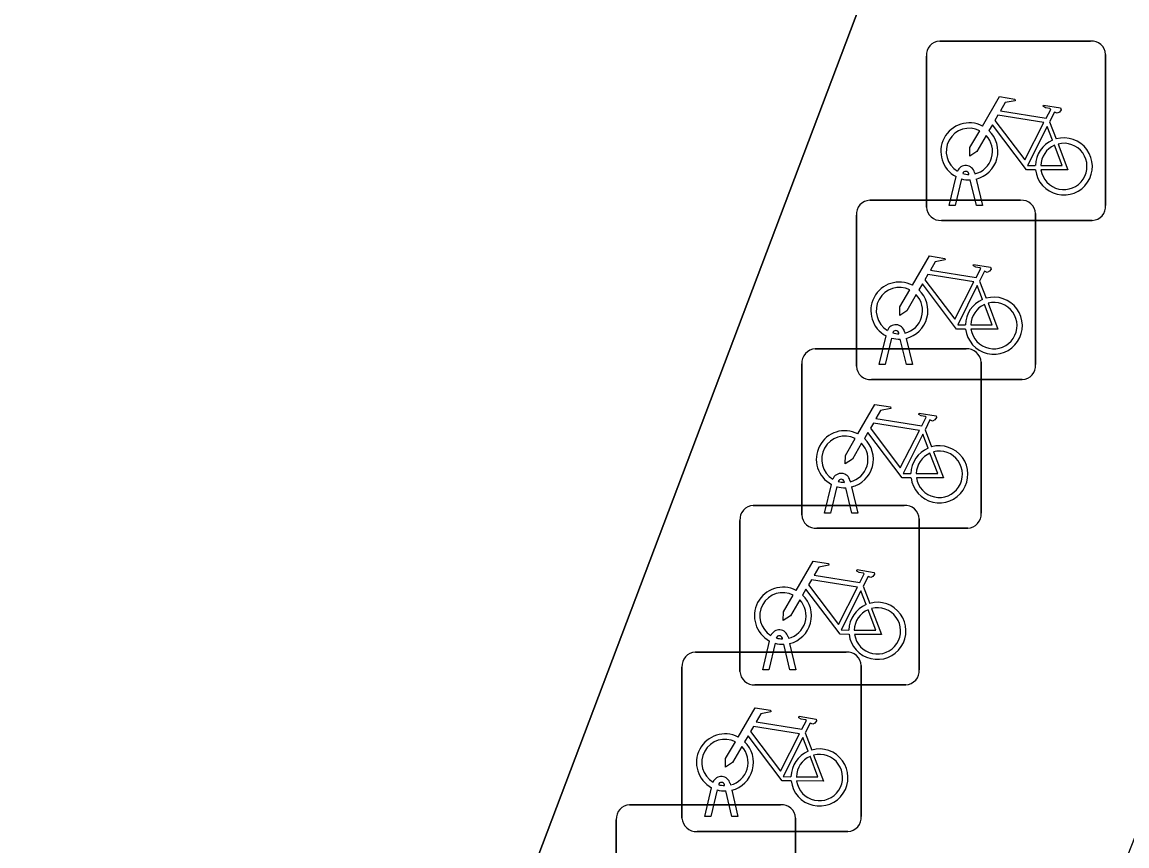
# Model space of a CAD drawing. Extents: x 160023 to 161302, y 384750 to 385707.
# Drawn here: x 160467.44 to 160473.6, y 384972.57 to 384977.16 of the extents above; entities that cross this region are included whole.
import ezdxf

# ---------------------------------------------------------------- set-up
doc = ezdxf.new("R2010")
doc.units = 0
for name, color, linetype in [('IMGEO_Erf', 7, 'Continuous'), ('IMGEO_Fietsenrek', 7, 'Continuous'), ('IMGEO_Voetpad_open', 7, 'Continuous')]:
    doc.layers.add(name, color=color, linetype=linetype)

msp = doc.modelspace()

# ---------------------------------------------------------------- linework, layer by layer
at = {"layer": 'IMGEO_Erf'}
msp.add_lwpolyline([(160454.73, 384973.66), (160460.672, 384972.123), (160460.376, 384971.378), (160467.118, 384968.668), (160468.626, 384968.047), (160472.11, 384977.254), (160456.446, 384981.235)], dxfattribs=at)
at = {"layer": 'IMGEO_Fietsenrek'}
for p, q in [((160472.5559, 384977.0575), (160473.3968, 384977.0575)), ((160473.3968, 384977.0575), (160472.5559, 384977.0575)), ((160472.4815, 384976.1329), (160472.4815, 384976.9738)), ((160472.4815, 384976.9738), (160472.4815, 384976.1329)), ((160473.4805, 384976.9831), (160473.4805, 384976.1422)), ((160473.4805, 384976.1422), (160473.4805, 384976.9831)), ((160473.1682, 384976.6072), (160473.2045, 384976.512)), ((160472.6085, 384976.1423), (160472.6468, 384976.3023)), ((160472.6772, 384976.2901), (160472.6419, 384976.1423)), ((160472.7189, 384976.3139), (160472.7179, 384976.3182)), ((160472.7496, 384976.3254), (160472.7514, 384976.3175)), ((160472.7584, 384976.2883), (160472.7934, 384976.1423)), ((160472.76, 384976.1423), (160472.7261, 384976.284)), ((160472.1659, 384976.1705), (160473.0068, 384976.1705)), ((160473.0068, 384976.1705), (160472.1659, 384976.1705)), ((160472.6419, 384976.1423), (160472.6085, 384976.1423)), ((160472.7934, 384976.1423), (160472.76, 384976.1423)), ((160472.0915, 384975.2459), (160472.0915, 384976.0868)), ((160472.0915, 384976.0868), (160472.0915, 384975.2459)), ((160473.4061, 384976.0585), (160472.5652, 384976.0585)), ((160472.5652, 384976.0585), (160473.4061, 384976.0585)), ((160473.0905, 384976.0961), (160473.0905, 384975.2552)), ((160473.0905, 384975.2552), (160473.0905, 384976.0961)), ((160472.7782, 384975.7202), (160472.8145, 384975.625)), ((160472.3289, 384975.4269), (160472.3279, 384975.4312)), ((160472.3596, 384975.4384), (160472.3614, 384975.4305)), ((160472.2185, 384975.2553), (160472.2568, 384975.4153)), ((160472.2872, 384975.4031), (160472.2519, 384975.2553)), ((160472.37, 384975.2553), (160472.3361, 384975.397)), ((160472.3684, 384975.4013), (160472.4034, 384975.2553)), ((160471.8619, 384975.3425), (160472.7028, 384975.3425)), ((160472.7028, 384975.3425), (160471.8619, 384975.3425)), ((160471.7875, 384974.4179), (160471.7875, 384975.2588)), ((160471.7875, 384975.2588), (160471.7875, 384974.4179)), ((160472.2519, 384975.2553), (160472.2185, 384975.2553)), ((160472.4034, 384975.2553), (160472.37, 384975.2553)), ((160472.7865, 384975.2681), (160472.7865, 384974.4272)), ((160472.7865, 384974.4272), (160472.7865, 384975.2681)), ((160473.0161, 384975.1715), (160472.1752, 384975.1715)), ((160472.1752, 384975.1715), (160473.0161, 384975.1715)), ((160472.4742, 384974.8922), (160472.5105, 384974.797)), ((160471.9145, 384974.4273), (160471.9528, 384974.5873)), ((160471.9832, 384974.5751), (160471.9479, 384974.4273)), ((160472.0249, 384974.5989), (160472.0239, 384974.6032)), ((160472.066, 384974.4273), (160472.0321, 384974.569)), ((160472.0556, 384974.6104), (160472.0574, 384974.6025)), ((160472.0644, 384974.5733), (160472.0994, 384974.4273)), ((160471.5169, 384974.4705), (160472.3578, 384974.4705)), ((160472.3578, 384974.4705), (160471.5169, 384974.4705)), ((160471.4425, 384973.5459), (160471.4425, 384974.3868)), ((160471.4425, 384974.3868), (160471.4425, 384973.5459)), ((160471.9479, 384974.4273), (160471.9145, 384974.4273)), ((160472.0994, 384974.4273), (160472.066, 384974.4273)), ((160472.4415, 384974.3961), (160472.4415, 384973.5552)), ((160472.4415, 384973.5552), (160472.4415, 384974.3961)), ((160472.7121, 384974.3435), (160471.8712, 384974.3435)), ((160471.8712, 384974.3435), (160472.7121, 384974.3435)), ((160472.1292, 384974.0202), (160472.1655, 384973.925)), ((160471.5695, 384973.5553), (160471.6078, 384973.7153)), ((160471.6382, 384973.7031), (160471.6029, 384973.5553)), ((160471.6799, 384973.7269), (160471.6789, 384973.7312)), ((160471.7106, 384973.7384), (160471.7124, 384973.7305)), ((160471.7194, 384973.7013), (160471.7544, 384973.5553)), ((160471.1939, 384973.6535), (160472.0348, 384973.6535)), ((160472.0348, 384973.6535), (160471.1939, 384973.6535)), ((160471.721, 384973.5553), (160471.6871, 384973.697)), ((160472.1185, 384973.5791), (160472.1185, 384972.7382)), ((160472.1185, 384972.7382), (160472.1185, 384973.5791)), ((160471.1195, 384972.7289), (160471.1195, 384973.5698)), ((160471.1195, 384973.5698), (160471.1195, 384972.7289)), ((160471.6029, 384973.5553), (160471.5695, 384973.5553)), ((160471.7544, 384973.5553), (160471.721, 384973.5553)), ((160472.3671, 384973.4715), (160471.5262, 384973.4715)), ((160471.5262, 384973.4715), (160472.3671, 384973.4715)), ((160471.8062, 384973.2032), (160471.8425, 384973.108)), ((160471.3569, 384972.9099), (160471.3559, 384972.9142)), ((160471.3876, 384972.9214), (160471.3894, 384972.9135)), ((160471.2465, 384972.7383), (160471.2848, 384972.8983)), ((160471.3152, 384972.8861), (160471.2799, 384972.7383)), ((160471.398, 384972.7383), (160471.3641, 384972.88)), ((160471.3964, 384972.8843), (160471.4314, 384972.7383)), ((160470.8279, 384972.8035), (160471.6688, 384972.8035)), ((160471.6688, 384972.8035), (160470.8279, 384972.8035)), ((160470.7535, 384971.8789), (160470.7535, 384972.7198)), ((160470.7535, 384972.7198), (160470.7535, 384971.8789)), ((160471.2799, 384972.7383), (160471.2465, 384972.7383)), ((160471.4314, 384972.7383), (160471.398, 384972.7383)), ((160471.7525, 384972.7291), (160471.7525, 384971.8882)), ((160471.7525, 384971.8882), (160471.7525, 384972.7291)), ((160472.0441, 384972.6545), (160471.2032, 384972.6545)), ((160471.2032, 384972.6545), (160472.0441, 384972.6545))]:
    msp.add_line(p, q, dxfattribs=at)
for points in [[(160472.7941, 384976.5842), (160472.8888, 384976.7477), (160472.975, 384976.7339), (160472.9767, 384976.7252), (160472.9206, 384976.7143), (160472.8944, 384976.669), (160473.1496, 384976.6282)], [(160473.1496, 384976.6282), (160473.1746, 384976.677), (160473.1695, 384976.681), (160473.1463, 384976.6847), (160473.1336, 384976.6922), (160473.1326, 384976.6953), (160473.1348, 384976.6999), (160473.2296, 384976.6848), (160473.2319, 384976.6745), (160473.2225, 384976.6621), (160473.2101, 384976.6557), (160473.1956, 384976.6619), (160473.1682, 384976.6072)], [(160473.1367, 384976.603), (160472.8799, 384976.644), (160472.8632, 384976.6152), (160473.0302, 384976.3949), (160473.1367, 384976.603)], [(160472.8148, 384976.5317), (160472.7632, 384976.4425), (160472.7233, 384976.4165), (160472.7245, 384976.464), (160472.779, 384976.5582)], [(160473.0898, 384976.3395), (160473.0401, 384976.3396), (160472.8494, 384976.5913), (160472.8304, 384976.5585)], [(160473.1847, 384976.505), (160473.1554, 384976.5818), (160473.046, 384976.3637), (160473.0887, 384976.3636)], [(160473.1187, 384976.3635), (160473.2386, 384976.3633), (160473.1954, 384976.4769)], [(160473.2152, 384976.4838), (160473.2702, 384976.3392), (160473.1201, 384976.3395)], [(160472.4041, 384975.6972), (160472.4988, 384975.8607), (160472.585, 384975.8469), (160472.5867, 384975.8382), (160472.5306, 384975.8273), (160472.5044, 384975.782), (160472.7596, 384975.7412)], [(160472.7596, 384975.7412), (160472.7846, 384975.79), (160472.7795, 384975.794), (160472.7563, 384975.7977), (160472.7436, 384975.8052), (160472.7426, 384975.8083), (160472.7448, 384975.8129), (160472.8396, 384975.7978), (160472.8419, 384975.7875), (160472.8325, 384975.7751), (160472.8201, 384975.7687), (160472.8056, 384975.7749), (160472.7782, 384975.7202)], [(160472.7467, 384975.716), (160472.4899, 384975.757), (160472.4732, 384975.7282), (160472.6402, 384975.5079), (160472.7467, 384975.716)], [(160472.4248, 384975.6447), (160472.3732, 384975.5555), (160472.3333, 384975.5295), (160472.3345, 384975.577), (160472.389, 384975.6712)], [(160472.6998, 384975.4525), (160472.6501, 384975.4526), (160472.4594, 384975.7043), (160472.4404, 384975.6715)], [(160472.7947, 384975.618), (160472.7654, 384975.6948), (160472.656, 384975.4767), (160472.6987, 384975.4766)], [(160472.7287, 384975.4765), (160472.8486, 384975.4763), (160472.8054, 384975.5899)], [(160472.8252, 384975.5968), (160472.8802, 384975.4522), (160472.7301, 384975.4525)], [(160472.1001, 384974.8692), (160472.1948, 384975.0327), (160472.281, 384975.0189), (160472.2827, 384975.0102), (160472.2266, 384974.9993), (160472.2004, 384974.954), (160472.4556, 384974.9132)], [(160472.4556, 384974.9132), (160472.4806, 384974.962), (160472.4755, 384974.966), (160472.4523, 384974.9697), (160472.4396, 384974.9772), (160472.4386, 384974.9803), (160472.4408, 384974.9849), (160472.5356, 384974.9698), (160472.5379, 384974.9595), (160472.5285, 384974.9471), (160472.5161, 384974.9407), (160472.5016, 384974.9469), (160472.4742, 384974.8922)], [(160472.3958, 384974.6245), (160472.3461, 384974.6246), (160472.1554, 384974.8763), (160472.1364, 384974.8435)], [(160472.4427, 384974.888), (160472.1859, 384974.929), (160472.1692, 384974.9002), (160472.3362, 384974.6799), (160472.4427, 384974.888)], [(160472.1208, 384974.8167), (160472.0692, 384974.7275), (160472.0293, 384974.7015), (160472.0305, 384974.749), (160472.085, 384974.8432)], [(160472.4907, 384974.79), (160472.4614, 384974.8668), (160472.352, 384974.6487), (160472.3947, 384974.6486)], [(160472.4247, 384974.6485), (160472.5446, 384974.6483), (160472.5014, 384974.7619)], [(160472.5212, 384974.7688), (160472.5762, 384974.6242), (160472.4261, 384974.6245)], [(160471.7551, 384973.9972), (160471.8498, 384974.1607), (160471.936, 384974.1469), (160471.9377, 384974.1382), (160471.8816, 384974.1273), (160471.8554, 384974.082), (160472.1106, 384974.0412)], [(160472.1106, 384974.0412), (160472.1356, 384974.09), (160472.1305, 384974.094), (160472.1073, 384974.0977), (160472.0946, 384974.1052), (160472.0936, 384974.1083), (160472.0958, 384974.1129), (160472.1906, 384974.0978), (160472.1929, 384974.0875), (160472.1835, 384974.0751), (160472.1711, 384974.0687), (160472.1566, 384974.0749), (160472.1292, 384974.0202)], [(160472.0977, 384974.016), (160471.8409, 384974.057), (160471.8242, 384974.0282), (160471.9912, 384973.8079), (160472.0977, 384974.016)], [(160471.7758, 384973.9447), (160471.7242, 384973.8555), (160471.6843, 384973.8295), (160471.6855, 384973.877), (160471.74, 384973.9712)], [(160472.0508, 384973.7525), (160472.0011, 384973.7526), (160471.8104, 384974.0043), (160471.7914, 384973.9715)], [(160472.1457, 384973.918), (160472.1164, 384973.9948), (160472.007, 384973.7767), (160472.0497, 384973.7766)], [(160472.0797, 384973.7765), (160472.1996, 384973.7763), (160472.1564, 384973.8899)], [(160472.1762, 384973.8968), (160472.2312, 384973.7522), (160472.0811, 384973.7525)], [(160471.4321, 384973.1802), (160471.5268, 384973.3437), (160471.613, 384973.3299), (160471.6147, 384973.3212), (160471.5586, 384973.3103), (160471.5324, 384973.265), (160471.7876, 384973.2242)], [(160471.7876, 384973.2242), (160471.8126, 384973.273), (160471.8075, 384973.277), (160471.7843, 384973.2807), (160471.7716, 384973.2882), (160471.7706, 384973.2913), (160471.7728, 384973.2959), (160471.8676, 384973.2808), (160471.8699, 384973.2705), (160471.8605, 384973.2581), (160471.8481, 384973.2517), (160471.8336, 384973.2579), (160471.8062, 384973.2032)], [(160471.7747, 384973.199), (160471.5179, 384973.24), (160471.5012, 384973.2112), (160471.6682, 384972.9909), (160471.7747, 384973.199)], [(160471.4528, 384973.1277), (160471.4012, 384973.0385), (160471.3613, 384973.0125), (160471.3625, 384973.06), (160471.417, 384973.1542)], [(160471.7278, 384972.9355), (160471.6781, 384972.9356), (160471.4874, 384973.1873), (160471.4684, 384973.1545)], [(160471.8227, 384973.101), (160471.7934, 384973.1778), (160471.684, 384972.9597), (160471.7267, 384972.9596)], [(160471.7567, 384972.9595), (160471.8766, 384972.9593), (160471.8334, 384973.0729)], [(160471.8532, 384973.0798), (160471.9082, 384972.9352), (160471.7581, 384972.9355)]]:
    msp.add_lwpolyline(points, dxfattribs=at)
for centre, radius, start, end in [((160472.5592, 384976.9796), 0.0779, 92.4484, 184.28452), ((160472.5592, 384976.9796), 0.0779, 92.4484, 184.28452), ((160473.4026, 384976.9798), 0.0779, 2.4484, 94.28452), ((160473.4026, 384976.9798), 0.0779, 2.4484, 94.28452), ((160472.7211, 384976.4429), 0.159, 62.67661, 242.13685), ((160472.7211, 384976.4429), 0.129, 63.31916, 238.90302), ((160472.7211, 384976.4429), 0.159, 283.5766, 46.60424), ((160472.7211, 384976.4429), 0.129, 283.60429, 43.43025), ((160473.2477, 384976.3589), 0.159, 113.3408, 178.32165), ((160473.2477, 384976.3589), 0.159, 187.0065, 105.77075), ((160473.2477, 384976.3589), 0.129, 113.92302, 177.95563), ((160473.2477, 384976.3589), 0.129, 188.67146, 104.58832), ((160472.7009, 384976.3143), 0.0499, 12.8025, 158.69338), ((160472.7211, 384976.4429), 0.159, 253.99666, 271.78671), ((160472.7009, 384976.3143), 0.0174, 12.8025, 163.45023), ((160472.7211, 384976.4429), 0.129, 253.41502, 269.02044), ((160472.1692, 384976.0926), 0.0779, 92.4484, 184.28452), ((160472.1692, 384976.0926), 0.0779, 92.4484, 184.28452), ((160473.0126, 384976.0928), 0.0779, 2.4484, 94.28452), ((160473.0126, 384976.0928), 0.0779, 2.4484, 94.28452), ((160472.5594, 384976.1362), 0.0779, 182.4484, 274.28452), ((160472.5594, 384976.1362), 0.0779, 182.4484, 274.28452), ((160473.4028, 384976.1364), 0.0779, 272.4484, 4.28452), ((160473.4028, 384976.1364), 0.0779, 272.4484, 4.28452), ((160472.3311, 384975.5559), 0.159, 62.67661, 242.13685), ((160472.3311, 384975.5559), 0.129, 63.31916, 238.90302), ((160472.3311, 384975.5559), 0.159, 283.5766, 46.60424), ((160472.3311, 384975.5559), 0.129, 283.60429, 43.43025), ((160472.8577, 384975.4719), 0.159, 113.3408, 178.32165), ((160472.8577, 384975.4719), 0.159, 187.0065, 105.77075), ((160472.8577, 384975.4719), 0.129, 113.92302, 177.95563), ((160472.8577, 384975.4719), 0.129, 188.67146, 104.58832), ((160472.3109, 384975.4273), 0.0499, 12.8025, 158.69338), ((160472.3109, 384975.4273), 0.0174, 12.8025, 163.45023), ((160472.3311, 384975.5559), 0.129, 253.41502, 269.02044), ((160472.3311, 384975.5559), 0.159, 253.99666, 271.78671), ((160471.8652, 384975.2646), 0.0779, 92.4484, 184.28452), ((160471.8652, 384975.2646), 0.0779, 92.4484, 184.28452), ((160472.7086, 384975.2648), 0.0779, 2.4484, 94.28452), ((160472.7086, 384975.2648), 0.0779, 2.4484, 94.28452), ((160472.1694, 384975.2492), 0.0779, 182.4484, 274.28452), ((160472.1694, 384975.2492), 0.0779, 182.4484, 274.28452), ((160473.0128, 384975.2494), 0.0779, 272.4484, 4.28452), ((160473.0128, 384975.2494), 0.0779, 272.4484, 4.28452), ((160472.0271, 384974.7279), 0.159, 62.67661, 242.13685), ((160472.0271, 384974.7279), 0.129, 63.31916, 238.90302), ((160472.0271, 384974.7279), 0.129, 283.60429, 43.43025), ((160472.0271, 384974.7279), 0.159, 283.5766, 46.60424), ((160472.5537, 384974.6439), 0.159, 113.3408, 178.32165), ((160472.5537, 384974.6439), 0.159, 187.0065, 105.77075), ((160472.5537, 384974.6439), 0.129, 113.92302, 177.95563), ((160472.5537, 384974.6439), 0.129, 188.67146, 104.58832), ((160472.0069, 384974.5993), 0.0499, 12.8025, 158.69338), ((160472.0271, 384974.7279), 0.159, 253.99666, 271.78671), ((160472.0069, 384974.5993), 0.0174, 12.8025, 163.45023), ((160472.0271, 384974.7279), 0.129, 253.41502, 269.02044), ((160471.5202, 384974.3926), 0.0779, 92.4484, 184.28452), ((160471.5202, 384974.3926), 0.0779, 92.4484, 184.28452), ((160472.3636, 384974.3928), 0.0779, 2.4484, 94.28452), ((160472.3636, 384974.3928), 0.0779, 2.4484, 94.28452), ((160471.8654, 384974.4212), 0.0779, 182.4484, 274.28452), ((160471.8654, 384974.4212), 0.0779, 182.4484, 274.28452), ((160472.7088, 384974.4214), 0.0779, 272.4484, 4.28452), ((160472.7088, 384974.4214), 0.0779, 272.4484, 4.28452), ((160471.6821, 384973.8559), 0.159, 62.67661, 242.13685), ((160471.6821, 384973.8559), 0.129, 63.31916, 238.90302), ((160471.6821, 384973.8559), 0.159, 283.5766, 46.60424), ((160471.6821, 384973.8559), 0.129, 283.60429, 43.43025), ((160472.2087, 384973.7719), 0.159, 113.3408, 178.32165), ((160472.2087, 384973.7719), 0.159, 187.0065, 105.77075), ((160472.2087, 384973.7719), 0.129, 113.92302, 177.95563), ((160472.2087, 384973.7719), 0.129, 188.67146, 104.58832), ((160471.6619, 384973.7273), 0.0499, 12.8025, 158.69338), ((160471.6821, 384973.8559), 0.159, 253.99666, 271.78671), ((160471.6619, 384973.7273), 0.0174, 12.8025, 163.45023), ((160471.6821, 384973.8559), 0.129, 253.41502, 269.02044), ((160471.1972, 384973.5756), 0.0779, 92.4484, 184.28452), ((160471.1972, 384973.5756), 0.0779, 92.4484, 184.28452), ((160472.0406, 384973.5758), 0.0779, 2.4484, 94.28452), ((160472.0406, 384973.5758), 0.0779, 2.4484, 94.28452), ((160471.5204, 384973.5492), 0.0779, 182.4484, 274.28452), ((160471.5204, 384973.5492), 0.0779, 182.4484, 274.28452), ((160472.3638, 384973.5494), 0.0779, 272.4484, 4.28452), ((160472.3638, 384973.5494), 0.0779, 272.4484, 4.28452), ((160471.3591, 384973.0389), 0.159, 62.67661, 242.13685), ((160471.3591, 384973.0389), 0.129, 63.31916, 238.90302), ((160471.3591, 384973.0389), 0.159, 283.5766, 46.60424), ((160471.3591, 384973.0389), 0.129, 283.60429, 43.43025), ((160471.8857, 384972.9549), 0.159, 113.3408, 178.32165), ((160471.8857, 384972.9549), 0.159, 187.0065, 105.77075), ((160471.8857, 384972.9549), 0.129, 113.92302, 177.95563), ((160471.8857, 384972.9549), 0.129, 188.67146, 104.58832), ((160471.3389, 384972.9103), 0.0499, 12.8025, 158.69338), ((160471.3389, 384972.9103), 0.0174, 12.8025, 163.45023), ((160471.3591, 384973.0389), 0.129, 253.41502, 269.02044), ((160471.3591, 384973.0389), 0.159, 253.99666, 271.78671), ((160470.8312, 384972.7256), 0.0779, 92.4484, 184.28452), ((160470.8312, 384972.7256), 0.0779, 92.4484, 184.28452), ((160471.6746, 384972.7258), 0.0779, 2.4484, 94.28452), ((160471.6746, 384972.7258), 0.0779, 2.4484, 94.28452), ((160471.1974, 384972.7322), 0.0779, 182.4484, 274.28452), ((160471.1974, 384972.7322), 0.0779, 182.4484, 274.28452), ((160472.0408, 384972.7324), 0.0779, 272.4484, 4.28452), ((160472.0408, 384972.7324), 0.0779, 272.4484, 4.28452)]:
    msp.add_arc(centre, radius, start, end, dxfattribs=at)
at = {"layer": 'IMGEO_Voetpad_open'}
msp.add_lwpolyline([(160475.206, 384979.054), (160473.721, 384979.654), (160473.111, 384979.877), (160472.241, 384977.587), (160472.11, 384977.254), (160468.626, 384968.047), (160471.414, 384966.938), (160475.389, 384977.072), (160477.802, 384976.086), (160478.371, 384977.459), (160475.109, 384978.84)], close=True, dxfattribs=at)

doc.saveas('drawing.dxf')
